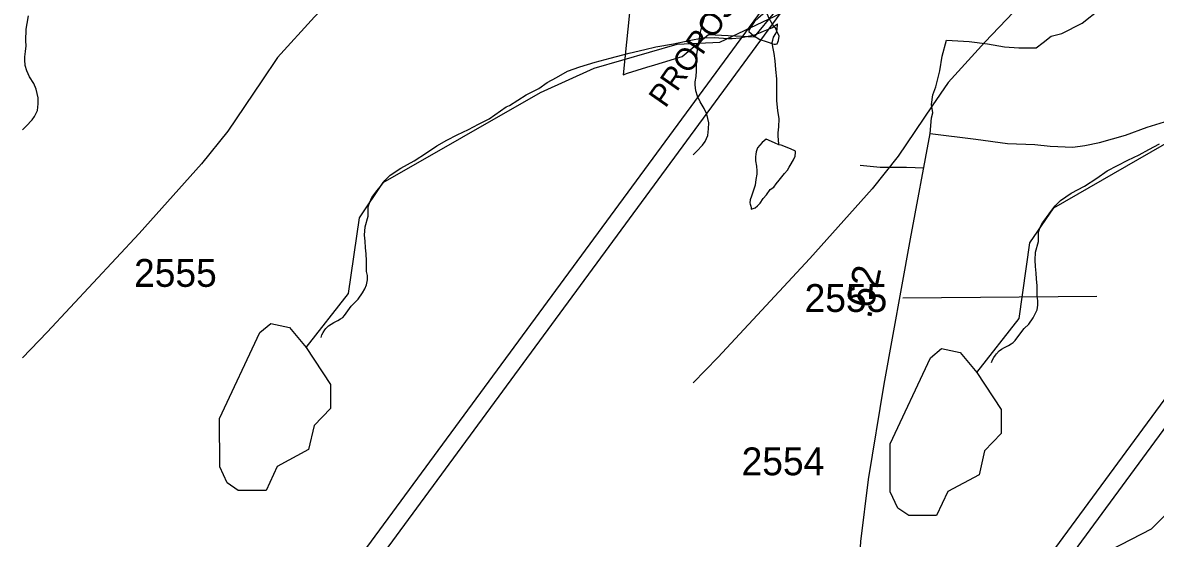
# Model space of a CAD drawing. Extents: x 2169602 to 2449496, y 721995 to 810662.
# Drawn here: x 2379098 to 2384193, y 775720 to 778038 of the extents above; entities that cross this region are included whole.
import ezdxf

# ---------------------------------------------------------------- set-up
doc = ezdxf.new("R2010")
doc.units = 0
doc.layers.add('Default', color=7, linetype='Continuous')

msp = doc.modelspace()

# ---------------------------------------------------------------- linework, layer by layer
at = {"layer": 'Default'}
msp.add_line((2383057, 776801.1), (2383929, 776808.8), dxfattribs=at)
for points in [[(2385516.1, 794624.8), (2385508.5, 794499.5), (2385507.3, 794440.1), (2385504.9, 794341.8), (2385507.3, 794252), (2385509.7, 794129.4), (2386589.6, 784463), (2386562.5, 783723.6), (2379965, 774755.3), (2379098.1, 772209.8)], [(2385609.5, 794604.6), (2385600.6, 794401), (2385600.6, 794279.8), (2385602, 794189.7), (2386675.9, 784444.9), (2386646.9, 783712.3), (2380042.2, 774729.7), (2379098.1, 771950.4)], [(2388532, 794512), (2388524.3, 794386.7), (2388523.1, 794327.2), (2388520.7, 794229), (2388523.1, 794139.1), (2388525.5, 794016.6), (2389605.5, 784350.2), (2389578.3, 783610.7), (2382980.8, 774642.5), (2382114, 772097)], [(2388625.4, 794491.7), (2388616.4, 794288.1), (2388616.4, 794167), (2388617.8, 794076.8), (2389691.7, 784332), (2389662.7, 783599.5), (2383058, 774616.8), (2382114, 771837.6)], [(2382917.8, 781787.6), (2382599.2, 781195), (2382404.6, 780836.9), (2382016.4, 780185.6), (2381855.2, 779898.7), (2381559.1, 779329), (2381446.1, 779153.1), (2381370.8, 779061), (2381108.1, 778801.3), (2380827.7, 778501.8), (2380410.2, 778064.1), (2380244.8, 777881.9), (2380173.7, 777777.2), (2380020.9, 777551), (2379902.7, 777404.4), (2379622.2, 777090.3), (2379208.9, 776646.3), (2379098.1, 776531.3)], [(2385933.7, 781674.7), (2385615, 781082.2), (2385420.4, 780724.1), (2385032.2, 780072.7), (2384871.1, 779785.8), (2384574.9, 779216.2), (2384461.9, 779040.3), (2384386.6, 778948.1), (2384123.9, 778688.4), (2383843.5, 778389), (2383426, 777951.3), (2383260.7, 777769.1), (2383189.5, 777664.3), (2383036.7, 777438.2), (2382918.5, 777291.6), (2382638.1, 776977.4), (2382224.7, 776533.5), (2382114, 776418.5)], [(2380374, 776578.3), (2380564, 776820.4), (2380613.1, 777160.6), (2380720.1, 777319.2), (2381427.1, 777724.6), (2381668, 777834.5), (2382042.1, 777941.7), (2382234, 777950.9), (2382592, 778120.7), (2382683.1, 778220.5), (2382932, 778395.9), (2383039, 778656.1), (2383137, 779106.8), (2383294.1, 779356.2), (2383377, 779390.6), (2383476, 779631.3), (2384455.1, 780618.4), (2384712, 781029.8), (2384911.1, 781202.8), (2385143.1, 781306.3), (2385277, 781313.4), (2385306.4, 781282.2)], [(2383389.8, 776465.5), (2383579.9, 776707.6), (2383628.9, 777047.8), (2383735.9, 777206.3), (2384442.9, 777611.8), (2384683.9, 777721.6), (2385057.9, 777828.8), (2385249.8, 777838.1), (2385607.8, 778007.8), (2385698.9, 778107.7), (2385947.8, 778283), (2386054.9, 778543.3), (2386152.9, 778993.9), (2386309.9, 779243.3), (2386392.8, 779277.8), (2386491.8, 779518.5), (2387470.9, 780505.6), (2387727.9, 780916.9), (2387927, 781090), (2388158.9, 781193.5), (2388292.8, 781200.6), (2388322.2, 781169.3)], [(2381920.7, 778993.2), (2381798.9, 777804.5), (2381819.2, 777810.9), (2381905.7, 777838.1), (2381941.4, 777848.9), (2382064.7, 777886.6), (2382183.2, 777985.7), (2382389.2, 777974.6), (2382480.9, 778086.2)], [(2381920.7, 778993.2), (2381798.9, 777804.5), (2381819.2, 777810.9), (2381905.7, 777838.1), (2381941.4, 777848.9), (2382064.7, 777886.6), (2382183.2, 777985.7), (2382389.2, 777974.6), (2382480.9, 778086.2)], [(2379098.1, 777556.4), (2379114.5, 777572.9), (2379140.6, 777601), (2379152.1, 777617.1), (2379164.6, 777643.2), (2379167.8, 777673.2), (2379168.3, 777701.1), (2379159.6, 777739.3), (2379148, 777765), (2379129.5, 777795), (2379117.6, 777821.1), (2379109.8, 777845), (2379107.4, 777870.9), (2379107.6, 777884.7), (2379111, 777908.9), (2379113.3, 777934.9), (2379113.1, 777956.8), (2379114.5, 778009), (2379118.4, 778034.7), (2379124.6, 778068.7)], [(2382114, 777443.6), (2382130.4, 777460.1), (2382156.4, 777488.2), (2382167.9, 777504.3), (2382180.4, 777530.4), (2382183.7, 777560.3), (2382184.1, 777588.3), (2382175.5, 777626.5), (2382163.8, 777652.2), (2382145.3, 777682.1), (2382133.4, 777708.3), (2382125.6, 777732.2), (2382123.2, 777758.1), (2382123.4, 777771.9), (2382126.9, 777796.1), (2382129.1, 777822.1), (2382128.9, 777844), (2382130.4, 777896.1), (2382134.3, 777921.9), (2382140.4, 777955.9), (2382145.9, 777989.9), (2382157.8, 778038), (2382173.6, 778092)], [(2382390, 778043.1), (2382377.9, 778025), (2382363.9, 778004.8), (2382364.3, 777999), (2382385.9, 777981.2), (2382413.9, 777963.1), (2382442, 777953.2), (2382460.3, 777947.2), (2382470.1, 777943.3), (2382477.9, 777941.3), (2382483.9, 777941.6), (2382491.9, 777943.7), (2382498, 777957.7), (2382500.1, 777977.7), (2382489.8, 777999.5), (2382483.9, 778015.4), (2382477.9, 778017.5), (2382455.6, 778057.4), (2382451.7, 778067.4), (2382445.5, 778081.3), (2382441.4, 778085.1), (2382425.8, 778075.3), (2382405.7, 778058.9), (2382390, 778043.1)], [(2383180.7, 777540.4), (2383186.5, 777610.5), (2383192.7, 777633.1), (2383186.4, 777670.7), (2383192.7, 777714.6), (2383205.2, 777749.1), (2383224, 777821.2), (2383234.2, 777888.3), (2383253.8, 777959.9), (2383355.7, 777953.4), (2383438.1, 777942.6), (2383514.1, 777929.5), (2383579.1, 777925.2), (2383621.9, 777924.6), (2383656.4, 777924.6), (2383687.7, 777949.7), (2383724.5, 777978.2), (2383772.2, 777990.3), (2383863.3, 778036.8), (2383943.6, 778099.7)], [(2380575.7, 776763.3), (2380587.4, 776775.7), (2380607.3, 776795.8), (2380627.4, 776823.6), (2380637, 776841.6), (2380645.2, 776859.9), (2380648.9, 776881.6), (2380648.9, 776901.9), (2380645, 776919.9), (2380645, 776967.8), (2380642.6, 776999.8), (2380640.5, 777025.6), (2380638.3, 777055.6), (2380636.2, 777083.5), (2380638.1, 777119.7), (2380652, 777167.9), (2380651.6, 777209.7), (2380659.6, 777231.7), (2380669.2, 777251.7), (2380687.3, 777275.8), (2380711.5, 777307.8), (2380727.1, 777328.2), (2380751.1, 777352.1), (2380798.8, 777384.2), (2380858.7, 777416.5), (2380914.5, 777452.7), (2380960.6, 777485.1), (2381006.3, 777509.4), (2381052.5, 777533.3), (2381103.9, 777557.5), (2381148, 777581.6), (2381195.8, 777606), (2381273.3, 777660.4), (2381287.5, 777666.4), (2381363.5, 777714.5), (2381419.3, 777743), (2381457.3, 777768.9), (2381499.1, 777791.4), (2381548.9, 777819.6), (2381604.5, 777839.9), (2381672.6, 777860.1), (2381740.6, 777878.2), (2381826.3, 777900.5), (2381896.3, 777917.1), (2381946.3, 777929), (2382026.1, 777943.7), (2382096, 777957.8), (2382157.9, 777970), (2382207.9, 777972.1), (2382272.1, 777966.5), (2382290, 777966.6), (2382323.8, 777970.8), (2382391.7, 777982.9), (2382429.6, 777999.4), (2382467.5, 778015.2), (2382493.6, 778033.6)], [(2382499.9, 777489.5), (2382499.7, 777493.6), (2382497.7, 777509.7), (2382495.8, 777529.4), (2382495.8, 777543.7), (2382499.5, 777569.4), (2382501.4, 777605.7), (2382495.4, 777643.5), (2382490.7, 777687.6), (2382490.7, 777745.6), (2382490.5, 777785.4), (2382486.4, 777827.4), (2382482.1, 777867.4), (2382478, 777899.2), (2382472.1, 777929.4), (2382469.8, 777949.6), (2382471.9, 777959.4), (2382475.5, 777973.5), (2382485.8, 777989.3), (2382489.7, 777999.7), (2382491.7, 778007.5), (2382493.6, 778033.6)], [(2383180.7, 777540.4), (2383386.1, 777514.9), (2383527.1, 777495.4), (2383650.7, 777491.1), (2383720.1, 777482.4), (2383822.1, 777478), (2383876.3, 777486.7), (2383941.4, 777499.7), (2384059, 777533.2), (2384156.6, 777567.9), (2384234.7, 777591.8), (2384295.4, 777609.1), (2384351.8, 777622.2), (2384399.6, 777633), (2384462.5, 777639.5), (2384581.8, 777641.7), (2384696.7, 777639.5), (2384792.2, 777633), (2384883.3, 777635.2), (2385031.2, 777624.3), (2385217, 777625.8), (2385295.5, 777620.3), (2385306.4, 777619.6)], [(2382499.9, 777489.5), (2382480.1, 777497.4), (2382441.7, 777515.3), (2382424.3, 777499.3), (2382404, 777475.2), (2382398, 777457), (2382396, 777447.2), (2382394.3, 777435.3), (2382394.3, 777417.5), (2382398.4, 777393.3), (2382400.3, 777371.5), (2382400.5, 777357.3), (2382396.6, 777333.1), (2382392.7, 777307.4), (2382384.7, 777285.4), (2382376.9, 777259), (2382371, 777241.3), (2382368.9, 777229), (2382371, 777223), (2382373.2, 777213.4), (2382375.3, 777205.3), (2382375.5, 777199.2), (2382393.5, 777205.4), (2382402.7, 777215.4), (2382415.1, 777227.3), (2382429, 777247.5), (2382443.1, 777263.6), (2382460.8, 777287.7), (2382476.8, 777299.5), (2382486.8, 777313.8), (2382500.6, 777329.6), (2382524.8, 777360), (2382538.3, 777375.8), (2382546.3, 777388), (2382550.2, 777395.9), (2382566, 777421.9), (2382572.1, 777438), (2382574, 777454), (2382574, 777460), (2382552.2, 777471.8), (2382509.8, 777487.6), (2382499.9, 777489.5)], [(2382852.2, 774394.9), (2382850.1, 774805.3), (2382853.2, 775446.2), (2382867.9, 775705.9), (2382902.4, 775984.4), (2382973.6, 776413.7), (2383091.8, 777067.1), (2383180.7, 777540.4)], [(2383591.6, 776650.5), (2383603.2, 776662.9), (2383623.1, 776683), (2383643.2, 776710.8), (2383652.9, 776728.8), (2383661.1, 776747), (2383664.8, 776768.8), (2383664.8, 776789.1), (2383660.9, 776807.1), (2383660.9, 776854.9), (2383658.4, 776886.9), (2383656.4, 776912.8), (2383654.1, 776942.8), (2383652.1, 776970.7), (2383653.9, 777006.9), (2383667.8, 777055.1), (2383667.4, 777096.9), (2383675.4, 777118.8), (2383685.1, 777138.9), (2383703.1, 777162.9), (2383727.3, 777195), (2383742.9, 777215.3), (2383766.9, 777239.3), (2383814.7, 777271.4), (2383874.5, 777303.7), (2383930.3, 777339.9), (2383976.4, 777372.2), (2384022.2, 777396.5), (2384068.3, 777420.4), (2384119.8, 777444.6), (2384163.9, 777468.8), (2384211.6, 777493.2)], [(2382864.6, 777398), (2382954.5, 777388.7), (2383007.8, 777388.7), (2383073.6, 777388.7), (2383151.7, 777386)], [(2383006, 774657.9), (2383213.9, 774791.5), (2383380, 774857), (2383495.9, 774998.9), (2383611.9, 775249.1), (2383992.9, 775667.8), (2384176, 775762.5), (2385104.9, 776698.1), (2385178.9, 776847.5), (2385306.4, 776975.8)], [(2380440.2, 776623.2), (2380444.3, 776635.1), (2380450, 776645.2), (2380458, 776657), (2380461.9, 776662.9), (2380473.8, 776675.3), (2380485.7, 776683.2), (2380498.2, 776691.1), (2380516.1, 776699.3), (2380528, 776707.2), (2380538, 776713.4), (2380545.8, 776721.6), (2380575.7, 776763.3)], [(2380374, 776578.3), (2380483.1, 776412.1), (2380483.1, 776303.8), (2380409, 776226.6), (2380384, 776118.8), (2380242.9, 776042.9), (2380192.9, 775935.7), (2380068, 775935), (2380018, 775968.8), (2379985, 776041.7), (2379984, 776258.2), (2380165, 776644.9), (2380215, 776686.5), (2380298.9, 776668.4), (2380374, 776578.3)], [(2383456, 776510.4), (2383460.1, 776522.3), (2383465.9, 776532.3), (2383473.9, 776544.1), (2383477.8, 776550), (2383489.7, 776562.4), (2383501.5, 776570.4), (2383514.1, 776578.2), (2383531.9, 776586.5), (2383543.8, 776594.4), (2383553.8, 776600.6), (2383561.6, 776608.8), (2383591.6, 776650.5)], [(2383389.8, 776465.5), (2383498.9, 776299.3), (2383498.9, 776190.9), (2383424.9, 776113.7), (2383399.8, 776006), (2383258.8, 775930.1), (2383208.7, 775822.9), (2383083.9, 775822.2), (2383033.8, 775856), (2383000.8, 775928.9), (2382999.8, 776145.4), (2383180.8, 776532), (2383230.9, 776573.7), (2383314.7, 776555.6), (2383389.8, 776465.5)]]:
    msp.add_lwpolyline(points, dxfattribs=at)

# ---------------------------------------------------------------- texts
for s, height, rotation, p in [('PROPOSED/UNDER CONSTRUCTION', 100, 55.1306, (2381989.2, 777650.8)), ('.62', 125, 78.1155, (2382913.1, 776703.7))]:
    msp.add_text(s, height=height, rotation=rotation, dxfattribs=at).set_placement(p)
for s, p in [('2555', (2379599.4, 776850.7)), ('2555', (2382615.2, 776737.9)), ('2554', (2382331.9, 776003.6))]:
    msp.add_text(s, height=125, dxfattribs=at).set_placement(p)

doc.saveas('drawing.dxf')
